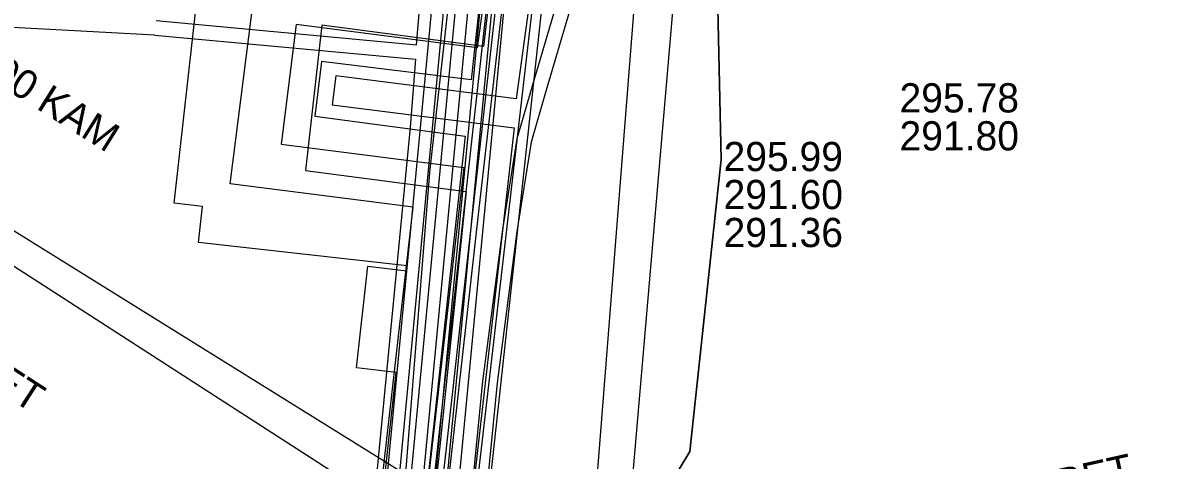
# Model space of a CAD drawing. Extents: x -595540 to -593988, y -1160850 to -1159202.
# Drawn here: x -594493.39 to -594462.38, y -1160116.79 to -1160104.81 of the extents above; entities that cross this region are included whole.
import ezdxf

# ---------------------------------------------------------------- set-up
doc = ezdxf.new("R2010")
doc.units = 0
for name, color, linetype in [('BVK-DESTOVA_popisy', 7, 'Continuous'), ('BVK-DESTOVA_trasa sítě', 7, 'Continuous'), ('BVK-SPLASKOVA_popisy', 7, 'Continuous'), ('BVK-SPLASKOVA_trasa sítě', 7, 'Continuous'), ('BVK-VODOVOD_trasa sítě', 7, 'Continuous'), ('BVK-VODOVOD_trasa zrušené sítě', 7, 'Continuous'), ('CETIN_kabel podzemní', 7, 'Continuous'), ('DESTOVA-NEPROVOZOVANA_popisy', 7, 'Continuous'), ('DSP-NN-TEPLARNY_kabel', 7, 'Continuous'), ('EON-NN_kabel', 7, 'Continuous'), ('EON-VN_kabel', 7, 'Continuous'), ('PODA_kabel optický', 7, 'Continuous'), ('QUANTCOM_kabel v kolektoru_kabelovodu', 7, 'Continuous'), ('TEPLARNY-ELEKTRO_kabel', 7, 'Continuous'), ('TEPLARNY-HORKOVODY_trasa sítě', 7, 'Continuous'), ('TEPLARNY-HORKOVODY_trasa sítě obvodem', 7, 'Continuous'), ('TEPLARNY-TEPLOVODY_trasa sítě', 7, 'Continuous'), ('TSB_kabel VO', 7, 'Continuous'), ('TSB_kolektor', 7, 'Continuous')]:
    doc.layers.add(name, color=color, linetype=linetype)

msp = doc.modelspace()

# ---------------------------------------------------------------- linework, layer by layer
at = {"layer": 'BVK-DESTOVA_trasa sítě'}
msp.add_line((-594504.942, -1160104.175), (-594477.1, -1160122.116), dxfattribs=at)
msp.add_lwpolyline([(-594473.366, -1160079.011), (-594474.925, -1160096.908), (-594474.936, -1160097.039), (-594474.975, -1160097.488), (-594476.807, -1160118.719), (-594476.81, -1160118.758), (-594477.1, -1160122.116)], dxfattribs=at)
at = {"layer": 'BVK-SPLASKOVA_popisy'}
for p, q in [((-594469.362, -1160106.463), (-594469.362, -1160106.463)), ((-594474.183, -1160108.069), (-594474.183, -1160108.069))]:
    msp.add_line(p, q, dxfattribs=at)
at = {"layer": 'BVK-SPLASKOVA_trasa sítě'}
for points in [[(-594474.918, -1160077.994), (-594476.095, -1160097.474), (-594476.141, -1160098.058), (-594476.149, -1160098.164), (-594477.888, -1160120.275)], [(-594505.207, -1160103.312), (-594495.122, -1160109.574), (-594477.888, -1160120.275)]]:
    msp.add_lwpolyline(points, dxfattribs=at)
at = {"layer": 'BVK-VODOVOD_trasa sítě'}
msp.add_lwpolyline([(-594484.21, -1160139.8), (-594483.57, -1160133.98), (-594483.26, -1160131.23), (-594482.87, -1160127.82), (-594482.22, -1160121.86), (-594481.55, -1160115.91), (-594480.89, -1160109.97), (-594480.2, -1160104.02), (-594479.96, -1160101.923), (-594479.95, -1160101.84), (-594479.51, -1160097.91), (-594478.87, -1160091.97), (-594478.76, -1160091.03), (-594477.9, -1160082.84), (-594477.68, -1160080.88)], dxfattribs=at)
at = {"layer": 'BVK-VODOVOD_trasa zrušené sítě'}
msp.add_lwpolyline([(-594498.19, -1160259.99), (-594497.28, -1160252.07), (-594495.44, -1160236.97), (-594490.36, -1160193.96), (-594488.8, -1160180.78), (-594484.73, -1160145.85), (-594482.58, -1160131.69), (-594479.08, -1160101.46), (-594478.45, -1160090.54), (-594477.42, -1160080.99), (-594474.61, -1160055.51), (-594472.86, -1160039.8), (-594471.82, -1160030.47), (-594469.42, -1160009.37), (-594469.34, -1160008.75)], dxfattribs=at)
at = {"layer": 'CETIN_kabel podzemní'}
msp.add_lwpolyline([(-594479.76, -1160086.74), (-594482.24, -1160108.91), (-594484.08, -1160131.99)], dxfattribs=at)
at = {"layer": 'DSP-NN-TEPLARNY_kabel'}
msp.add_lwpolyline([(-594484.043, -1160087.144), (-594479.06, -1160087.673), (-594481.095, -1160106.369), (-594485.199, -1160105.865), (-594485.377, -1160107.366), (-594481.263, -1160107.912), (-594493.848, -1160223.3), (-594499.298, -1160222.662), (-594499.509, -1160224.533), (-594494.023, -1160225.166), (-594500.823, -1160287.626), (-594508.353, -1160286.827)], dxfattribs=at)
at = {"layer": 'EON-NN_kabel'}
for points in [[(-594474.737, -1160095.375), (-594476.872, -1160095.118), (-594477.755, -1160098.237), (-594477.955, -1160099.958), (-594478.006, -1160100.856), (-594478.513, -1160103.405), (-594478.791, -1160104.383), (-594479.423, -1160106.544), (-594479.85, -1160107.987), (-594480.239, -1160110.467), (-594480.785, -1160114.622), (-594481.049, -1160117.32), (-594481.49, -1160122.047), (-594481.523, -1160122.777), (-594481.984, -1160123.996), (-594482.461, -1160124.353), (-594483.543, -1160124.521), (-594484.315, -1160124.549), (-594487.382, -1160124.205)], [(-594474.558, -1160095.774), (-594474.561, -1160095.798), (-594476.392, -1160095.578), (-594477.346, -1160098.372), (-594477.518, -1160099.957), (-594477.571, -1160100.889), (-594478.123, -1160103.499), (-594478.407, -1160104.493), (-594479.039, -1160106.656), (-594479.458, -1160108.075), (-594479.843, -1160110.525), (-594480.387, -1160114.668), (-594480.651, -1160117.358), (-594481.09, -1160122.075), (-594481.127, -1160122.859), (-594481.652, -1160124.246), (-594482.301, -1160124.733), (-594483.505, -1160124.919), (-594484.327, -1160124.95), (-594487.426, -1160124.603)]]:
    msp.add_lwpolyline(points, dxfattribs=at)
at = {"layer": 'EON-VN_kabel'}
for points in [[(-594507.908, -1160352.983), (-594493.4, -1160219.322), (-594493.357, -1160218.925), (-594485.737, -1160148.725), (-594481.531, -1160104.454), (-594481.385, -1160102.826), (-594480.679, -1160095.006), (-594479.672, -1160088.145), (-594478.228, -1160073.321), (-594478.064, -1160071.488), (-594477.548, -1160064.204), (-594476.903, -1160059.951), (-594476.168, -1160052.428), (-594474.681, -1160037.844), (-594473.216, -1160021.563), (-594473.18, -1160021.165), (-594471.953, -1160007.533), (-594471.871, -1160006.857), (-594471.823, -1160006.461), (-594471.776, -1160006.071), (-594472.104, -1160006.031), (-594491.892, -1160003.645), (-594490.259, -1159978.956)], [(-594489.732, -1160104.75), (-594482.598, -1160105.408), (-594482.366, -1160102.72), (-594481.672, -1160094.882), (-594480.659, -1160088.032), (-594479.212, -1160073.421), (-594479.038, -1160071.252), (-594478.546, -1160064.051), (-594477.851, -1160059.85), (-594477.131, -1160052.34), (-594475.655, -1160037.73), (-594474.208, -1160021.459), (-594474.173, -1160021.06), (-594472.963, -1160007.458), (-594472.952, -1160006.727), (-594492.74, -1160004.349), (-594491.05, -1159978.793)], [(-594325.571, -1160023.302), (-594471.242, -1160005.68), (-594472.063, -1160005.581), (-594472.104, -1160006.031), (-594472.139, -1160006.423), (-594472.175, -1160006.821), (-594472.24, -1160007.542), (-594473.469, -1160021.134), (-594473.505, -1160021.533), (-594474.976, -1160037.793), (-594476.47, -1160052.411), (-594477.178, -1160059.925), (-594477.893, -1160064.161), (-594478.383, -1160071.41), (-594478.563, -1160073.416), (-594479.999, -1160088.093), (-594481.014, -1160094.954), (-594481.712, -1160102.809), (-594481.858, -1160104.428), (-594486.056, -1160148.673), (-594493.705, -1160218.887)], [(-594325.626, -1160023.698), (-594470.891, -1160006.17), (-594471.007, -1160006.559), (-594471.123, -1160006.948), (-594471.319, -1160007.604), (-594471.934, -1160014.52), (-594471.97, -1160014.919), (-594472.53, -1160021.226), (-594472.566, -1160021.625), (-594474.012, -1160037.886), (-594475.489, -1160052.502), (-594476.214, -1160060.064), (-594476.905, -1160064.242), (-594477.393, -1160071.374), (-594477.569, -1160073.568), (-594479.021, -1160088.234), (-594480.033, -1160095.076), (-594480.722, -1160102.864), (-594480.867, -1160104.543), (-594485.09, -1160148.781), (-594489.661, -1160193.703), (-594489.269, -1160193.746), (-594488.878, -1160193.789), (-594487.916, -1160193.894)], [(-594492.475, -1160219.423), (-594489.792, -1160194.895), (-594488.996, -1160194.982), (-594488.917, -1160194.186), (-594488.878, -1160193.789), (-594484.433, -1160148.844), (-594480.21, -1160104.6), (-594480.065, -1160102.921), (-594479.377, -1160095.153), (-594478.366, -1160088.315), (-594476.911, -1160073.627), (-594476.734, -1160071.423), (-594476.249, -1160064.319), (-594475.559, -1160060.149), (-594474.832, -1160052.566), (-594473.355, -1160037.948), (-594471.909, -1160021.686), (-594471.873, -1160021.287), (-594471.313, -1160014.98), (-594471.277, -1160014.581), (-594470.662, -1160007.663), (-594470.334, -1160007.043), (-594470.133, -1160006.664), (-594325.682, -1160024.094)], [(-594325.737, -1160024.49), (-594470.334, -1160007.043), (-594470.704, -1160006.998), (-594471.123, -1160006.948), (-594471.504, -1160006.902), (-594471.871, -1160006.857), (-594472.175, -1160006.821), (-594472.554, -1160006.775), (-594472.634, -1160007.487), (-594473.844, -1160021.095), (-594473.879, -1160021.493), (-594475.326, -1160037.761), (-594476.803, -1160052.372), (-594477.524, -1160059.893), (-594478.218, -1160064.089), (-594478.709, -1160071.276), (-594478.883, -1160073.45), (-594480.331, -1160088.072), (-594481.344, -1160094.921), (-594482.037, -1160102.749), (-594482.182, -1160104.429), (-594486.404, -1160148.653), (-594494.072, -1160218.846)], [(-594470.384, -1160015.065), (-594471.313, -1160014.98), (-594471.642, -1160014.949), (-594471.97, -1160014.919), (-594472.299, -1160014.889), (-594472.86, -1160021.196), (-594472.895, -1160021.594), (-594474.341, -1160037.855), (-594475.817, -1160052.469), (-594476.541, -1160060.021), (-594477.233, -1160064.204), (-594477.722, -1160071.35), (-594477.897, -1160073.539), (-594479.349, -1160088.194), (-594480.361, -1160095.037), (-594481.051, -1160102.835), (-594481.196, -1160104.514), (-594485.419, -1160148.749), (-594490.105, -1160194.056), (-594489.309, -1160194.143), (-594488.917, -1160194.186), (-594487.945, -1160194.292)], [(-594492.986, -1160218.965), (-594490.146, -1160194.453), (-594489.349, -1160194.54), (-594489.309, -1160194.143), (-594489.269, -1160193.746), (-594484.762, -1160148.812), (-594480.538, -1160104.571), (-594480.394, -1160102.892), (-594479.705, -1160095.114), (-594478.693, -1160088.275), (-594477.24, -1160073.598), (-594477.063, -1160071.399), (-594476.577, -1160064.281), (-594475.886, -1160060.106), (-594475.161, -1160052.534), (-594473.684, -1160037.917), (-594472.238, -1160021.655)], [(-594489.768, -1160105.148), (-594495.191, -1160104.858), (-594500.266, -1160104.521), (-594502.346, -1160104.321), (-594504.379, -1160103.464), (-594504.833, -1160103.271), (-594505.005, -1160103.237), (-594505.125, -1160103.392), (-594505.257, -1160103.415), (-594506.921, -1160103.604), (-594509.126, -1160103.842), (-594517.268, -1160103.056), (-594529.3, -1160101.606), (-594536.167, -1160100.901), (-594545.466, -1160099.961), (-594549.609, -1160099.505), (-594553.148, -1160099.22), (-594557.567, -1160098.416), (-594558.006, -1160098.261), (-594558.304, -1160097.987), (-594558.826, -1160097.313), (-594558.919, -1160096.532), (-594558.72, -1160095.429), (-594557.798, -1160091.58)], [(-594489.768, -1160105.148), (-594482.62, -1160105.807), (-594482.768, -1160107.671), (-594486.733, -1160148.622), (-594494.426, -1160218.808), (-594494.469, -1160219.205), (-594504.9, -1160314.37), (-594578.409, -1160305.974), (-594579.47, -1160306.23), (-594579.766, -1160305.696), (-594579.952, -1160305.656), (-594583.626, -1160304.869)]]:
    msp.add_lwpolyline(points, dxfattribs=at)
at = {"layer": 'PODA_kabel optický'}
msp.add_lwpolyline([(-594478.276, -1160085.101), (-594485.481, -1160149.504)], dxfattribs=at)
at = {"layer": 'QUANTCOM_kabel v kolektoru_kabelovodu'}
msp.add_line((-594475.738, -1160059.799), (-594497.8, -1160258.697), dxfattribs=at)
at = {"layer": 'TEPLARNY-ELEKTRO_kabel'}
msp.add_lwpolyline([(-594484.043, -1160087.144), (-594479.06, -1160087.673), (-594481.095, -1160106.369), (-594485.199, -1160105.865), (-594485.377, -1160107.366), (-594481.263, -1160107.912), (-594493.848, -1160223.3), (-594499.298, -1160222.662), (-594499.509, -1160224.533), (-594494.023, -1160225.166), (-594500.823, -1160287.626), (-594508.353, -1160286.827)], dxfattribs=at)
at = {"layer": 'TEPLARNY-HORKOVODY_trasa sítě'}
msp.add_line((-594481.3, -1160108.77), (-594494.301, -1160222.516), dxfattribs=at)
for points in [[(-594479.131, -1160088.53), (-594480.551, -1160102.686), (-594480.935, -1160105.49)], [(-594480.935, -1160105.49), (-594485.89, -1160104.86), (-594486.306, -1160108.134), (-594481.3, -1160108.77)]]:
    msp.add_lwpolyline(points, dxfattribs=at)
at = {"layer": 'TEPLARNY-HORKOVODY_trasa sítě obvodem'}
for p, q in [((-594479.918, -1160107.686), (-594493.202, -1160223.904)), ((-594495.401, -1160221.129), (-594482.683, -1160109.854))]:
    msp.add_line(p, q, dxfattribs=at)
for points in [[(-594477.887, -1160088.655), (-594479.31, -1160102.833), (-594479.865, -1160106.886)], [(-594482.683, -1160109.854), (-594487.704, -1160109.216), (-594486.972, -1160103.462), (-594482.006, -1160104.093)], [(-594479.865, -1160106.886), (-594484.808, -1160106.258), (-594484.908, -1160107.052), (-594479.918, -1160107.686)]]:
    msp.add_lwpolyline(points, dxfattribs=at)
at = {"layer": 'TEPLARNY-TEPLOVODY_trasa sítě'}
msp.add_lwpolyline([(-594478.675, -1160087.004), (-594478.827, -1160088.82), (-594479.226, -1160092.265), (-594480.756, -1160105.457), (-594485.186, -1160104.874), (-594485.636, -1160108.849), (-594481.237, -1160109.426), (-594483.761, -1160133.849)], dxfattribs=at)
at = {"layer": 'TSB_kabel VO'}
for points in [[(-594511.514, -1160119.932), (-594503.741, -1160120.86), (-594502.058, -1160121.387), (-594502.064, -1160121.112), (-594502.058, -1160121.387), (-594501.728, -1160121.281), (-594498.935, -1160121.797), (-594497.628, -1160121.47), (-594487.306, -1160123.188), (-594484.471, -1160123.536), (-594481.186, -1160123.756), (-594478.565, -1160124.188), (-594474.481, -1160124.552), (-594474.301, -1160123.29), (-594474.184, -1160121.186), (-594474.564, -1160119.302), (-594475.633, -1160117.417), (-594475.107, -1160116.542), (-594474.244, -1160108.55), (-594474.357, -1160103.568), (-594473.947, -1160100.986), (-594475.051, -1160100.838), (-594475.014, -1160100.515)], [(-594475.014, -1160100.515), (-594475.051, -1160100.838), (-594473.947, -1160100.986), (-594474.357, -1160103.568), (-594474.244, -1160108.55), (-594475.107, -1160116.542), (-594475.633, -1160117.417), (-594474.564, -1160119.302), (-594474.184, -1160121.186), (-594474.301, -1160123.29), (-594474.481, -1160124.552), (-594475.157, -1160136.089), (-594475.51, -1160140.834)], [(-594475.014, -1160100.515), (-594475.051, -1160100.838), (-594473.947, -1160100.986), (-594474.357, -1160103.568), (-594474.244, -1160108.55), (-594475.107, -1160116.542), (-594475.633, -1160117.417), (-594474.564, -1160119.302), (-594474.184, -1160121.186), (-594474.301, -1160123.29), (-594473.286, -1160123.512), (-594467.011, -1160124.276), (-594463.953, -1160124.63), (-594465.179, -1160136.65), (-594464.522, -1160138.816)]]:
    msp.add_lwpolyline(points, dxfattribs=at)
at = {"layer": 'TSB_kolektor'}
for points in [[(-594474.46, -1160061.351), (-594476.812, -1160082.762), (-594475.139, -1160082.948), (-594475.46, -1160085.81), (-594477.124, -1160085.625), (-594477.49, -1160089.4), (-594478.813, -1160101.139), (-594477.72, -1160101.262), (-594478.04, -1160104.124), (-594479.126, -1160104.002), (-594481.199, -1160123.015)], [(-594485.097, -1160132.189), (-594483.154, -1160114.379), (-594484.241, -1160114.257), (-594483.929, -1160111.474), (-594482.862, -1160111.594), (-594482.848, -1160111.465), (-594488.572, -1160110.824), (-594488.461, -1160109.835), (-594489.236, -1160109.748), (-594488.596, -1160104.034)]]:
    msp.add_lwpolyline(points, dxfattribs=at)

# ---------------------------------------------------------------- texts
at = {"layer": 'BVK-DESTOVA_popisy'}
msp.add_text('DN 300 BET', height=0.8, rotation=327.2094, dxfattribs=at).set_placement((-594498.185, -1160112.249))
at = {"layer": 'BVK-SPLASKOVA_popisy'}
msp.add_text('DN 300 KAM', height=0.8, rotation=327.9108, dxfattribs=at).set_placement((-594496.363, -1160105.058))
for s, p in [('295.78', (-594469.362, -1160107.263)), ('291.80', (-594469.362, -1160108.303)), ('295.99', (-594474.183, -1160108.869)), ('291.60', (-594474.183, -1160109.909)), ('291.36', (-594474.183, -1160110.949))]:
    msp.add_text(s, height=0.8, dxfattribs=at).set_placement(p)
at = {"layer": 'DESTOVA-NEPROVOZOVANA_popisy'}
msp.add_text('DN 300 BET', height=0.8, rotation=12.4905, dxfattribs=at).set_placement((-594468.783, -1160118.675))

doc.saveas('drawing.dxf')
